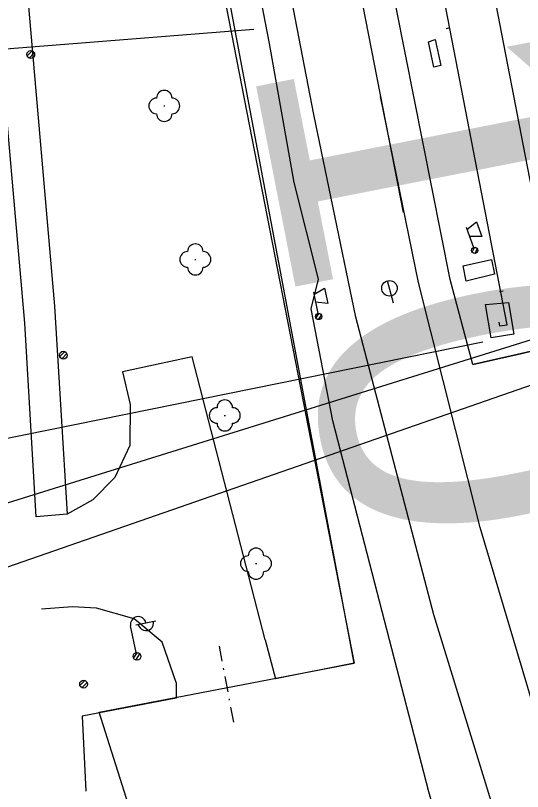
# Model space of a CAD drawing. Extents: x -545736 to -544888, y -1122892 to -1119128.
# Drawn here: x -545201.26 to -545168.6, y -1122206.55 to -1122156.6 of the extents above; entities that cross this region are included whole.
import ezdxf

# ---------------------------------------------------------------- set-up
doc = ezdxf.new("R2010")
doc.units = 0
for name, color, linetype in [('osvětlené plochy-hodnota-obrys', 7, 'Continuous'), ('Vrstva 1', 7, 'Continuous'), ('Vrstva 17', 7, 'Continuous'), ('Vrstva 25', 7, 'Continuous'), ('Vrstva 26', 7, 'Continuous'), ('Vrstva 31', 7, 'Continuous'), ('Vrstva 33', 7, 'Continuous'), ('Vrstva 33 - prvky sdelzar', 7, 'Continuous'), ('Vrstva 36', 7, 'Continuous'), ('Vrstva 40', 7, 'Continuous'), ('Vrstva 43', 7, 'Continuous'), ('Vrstva 47', 7, 'Continuous'), ('Vrstva 50', 7, 'Continuous'), ('Vrstva 51', 7, 'Continuous'), ('Vrstva 63', 7, 'Continuous')]:
    doc.layers.add(name, color=color, linetype=linetype)

msp = doc.modelspace()

# ---------------------------------------------------------------- linework, layer by layer
at = {"layer": 'osvětlené plochy-hodnota-obrys'}
for points in [[(-545179.449, -1122198.287), (-545199.55, -1122091.48), (-545209.58, -1122017.245), (-545196.216, -1122014.238)], [(-545186.856, -1122229.925), (-545195.869, -1122201.439), (-545179.449, -1122198.287)]]:
    msp.add_lwpolyline(points, dxfattribs=at)
at = {"layer": 'Vrstva 1'}
for points in [[(-545184.415, -1122127.582), (-545180.58, -1122147.306), (-545176.28, -1122169.285)], [(-545182.038, -1122162.981), (-545183.352, -1122156.185), (-545186.772, -1122138.521), (-545188.748, -1122128.427)], [(-545148.11, -1122269.864), (-545153.579, -1122241.752), (-545157.606, -1122221.016), (-545162.537, -1122195.725), (-545168.276, -1122166.312), (-545171.822, -1122147.996)], [(-545150.613, -1122256.998), (-545155.352, -1122242.208), (-545159.254, -1122229.505), (-545164.277, -1122213.17), (-545171.316, -1122189.563), (-545175.304, -1122173.781), (-545177.735, -1122161.806)], [(-545144.042, -1122290.699), (-545148.294, -1122278.255), (-545152.413, -1122265.168), (-545157.625, -1122248.574), (-545161.751, -1122235.479), (-545164.693, -1122226.098), (-545170.107, -1122208.853), (-545174.307, -1122195.178), (-545174.307, -1122195.178), (-545179.326, -1122176.026), (-545182.038, -1122162.981)]]:
    msp.add_lwpolyline(points, dxfattribs=at)
at = {"layer": 'Vrstva 17'}
for p, q in [((-545188.15, -1122197.187), (-545187.963, -1122198.169)), ((-545187.879, -1122198.611), (-545187.86, -1122198.709)), ((-545187.776, -1122199.152), (-545187.589, -1122200.134)), ((-545187.505, -1122200.576), (-545187.486, -1122200.674)), ((-545187.402, -1122201.116), (-545187.214, -1122202.098))]:
    msp.add_line(p, q, dxfattribs=at)
for points in [[(-545193.769, -1122123.214), (-545189.487, -1122146.751), (-545184.869, -1122170.435), (-545179.449, -1122198.287), (-545184.514, -1122199.29)], [(-545190.919, -1122200.541), (-545196.958, -1122201.692), (-545196.73, -1122206.523)]]:
    msp.add_lwpolyline(points, dxfattribs=at)
at = {"layer": 'Vrstva 25'}
for p, q in [((-545193.5, -1122195.822), (-545192.227, -1122195.555)), ((-545193.483, -1122197.606), (-545193.842, -1122195.894)), ((-545193.651, -1122197.971), (-545193.41, -1122197.603)), ((-545193.504, -1122198.089), (-545193.242, -1122197.689))]:
    msp.add_line(p, q, dxfattribs=at)
msp.add_circle((-545193.432, -1122197.851), 0.25, dxfattribs=at)
msp.add_circle((-545193.432, -1122197.851), 0.25, dxfattribs=at)
for centre, start, end in [((-545193.353, -1122195.791), 11.8389, 191.8389), ((-545192.862, -1122195.694), 191.1363, 12.5415)]:
    msp.add_arc(centre, 0.5, start, end, dxfattribs=at)
at = {"layer": 'Vrstva 26'}
for points in [[(-545171.121, -1122221.806), (-545170.317, -1122221.476), (-545174.637, -1122206.578), (-545180.812, -1122182.701), (-545182.222, -1122175.483), (-545181.741, -1122173.572), (-545183.305, -1122167.347), (-545184.897, -1122158.398), (-545186.62, -1122149.516), (-545187.427, -1122143.869), (-545188.04, -1122141.819)], [(-545151.408, -1122141.707), (-545151.376, -1122142.124), (-545151.629, -1122142.608), (-545147.456, -1122161.516), (-545144.963, -1122172.064), (-545145.07, -1122172.747), (-545159.5, -1122176.022), (-545162.8, -1122177.037), (-545163.6, -1122177.217), (-545164.667, -1122177.456), (-545167.45, -1122178.081), (-545168.933, -1122178.414), (-545171.793, -1122179.062), (-545173.266, -1122173.585), (-545176.729, -1122156.077), (-545176.875, -1122154.231), (-545175.843, -1122152.16), (-545175.037, -1122151.934), (-545175.284, -1122151.847), (-545175.525, -1122151.102)], [(-545171.793, -1122179.062), (-545168.933, -1122178.414), (-545167.45, -1122178.081), (-545164.667, -1122177.456), (-545163.6, -1122177.217), (-545162.8, -1122177.037), (-545159.5, -1122176.022), (-545145.07, -1122172.747), (-545130.403, -1122169.326), (-545115.543, -1122167.743), (-545114.744, -1122167.55), (-545113.031, -1122167.201), (-545109.19, -1122166.538)]]:
    msp.add_lwpolyline(points, dxfattribs=at)
at = {"layer": 'Vrstva 31'}
for points in [[(-545110.001, -1122142.565), (-545109.846, -1122159.004), (-545109.405, -1122164.262), (-545108.934, -1122165.819), (-545109.19, -1122166.538), (-545113.031, -1122167.201), (-545114.744, -1122167.55), (-545115.543, -1122167.743), (-545130.403, -1122169.326), (-545145.07, -1122172.747), (-545159.5, -1122176.022), (-545162.8, -1122177.037), (-545163.6, -1122177.217), (-545164.667, -1122177.456), (-545167.45, -1122178.081), (-545168.933, -1122178.414), (-545171.793, -1122179.062), (-545173.266, -1122173.585), (-545176.729, -1122156.077), (-545176.875, -1122154.231), (-545175.843, -1122152.16), (-545175.037, -1122151.934)], [(-545163.6, -1122177.217), (-545164.667, -1122177.456), (-545167.45, -1122178.081), (-545168.933, -1122178.414), (-545171.793, -1122179.062), (-545173.266, -1122173.585), (-545176.729, -1122156.077), (-545176.875, -1122154.231)]]:
    msp.add_lwpolyline(points, dxfattribs=at)
at = {"layer": 'Vrstva 33'}
for p, q in [((-545172.225, -1122170.225), (-545171.751, -1122171.54)), ((-545172.174, -1122170.366), (-545171.553, -1122169.877)), ((-545171.553, -1122169.877), (-545171.215, -1122170.818)), ((-545171.215, -1122170.818), (-545172.005, -1122170.836)), ((-545171.834, -1122171.841), (-545171.686, -1122171.526)), ((-545171.651, -1122171.922), (-545171.506, -1122171.614)), ((-545182.032, -1122174.559), (-545181.349, -1122174.161)), ((-545181.349, -1122174.161), (-545181.144, -1122175.14)), ((-545182.063, -1122174.413), (-545181.774, -1122175.781)), ((-545181.144, -1122175.14), (-545181.929, -1122175.049)), ((-545181.899, -1122176.067), (-545181.708, -1122175.776)), ((-545181.729, -1122176.173), (-545181.542, -1122175.888))]:
    msp.add_line(p, q, dxfattribs=at)
for centre, radius in [((-545171.672, -1122171.724), 0.201), ((-545171.672, -1122171.724), 0.2), ((-545181.722, -1122175.974), 0.201), ((-545181.722, -1122175.974), 0.2)]:
    msp.add_circle(centre, radius, dxfattribs=at)
at = {"layer": 'Vrstva 33 - prvky sdelzar'}
for points in [[(-545109.19, -1122166.538), (-545113.031, -1122167.201), (-545114.744, -1122167.55), (-545115.543, -1122167.743), (-545130.403, -1122169.326), (-545145.07, -1122172.747), (-545159.5, -1122176.022), (-545162.8, -1122177.037), (-545163.6, -1122177.217), (-545164.667, -1122177.456), (-545167.45, -1122178.081), (-545168.933, -1122178.414), (-545171.793, -1122179.062)], [(-545171.793, -1122179.062), (-545168.933, -1122178.414), (-545167.45, -1122178.081), (-545164.667, -1122177.456), (-545163.6, -1122177.217), (-545162.8, -1122177.037), (-545159.5, -1122176.022), (-545145.07, -1122172.747), (-545130.403, -1122169.326), (-545115.543, -1122167.743), (-545114.744, -1122167.55)]]:
    msp.add_lwpolyline(points, dxfattribs=at)
at = {"layer": 'Vrstva 36'}
for p, q in [((-545173.499, -1122157.428), (-545173.254, -1122157.381)), ((-545200.508, -1122159.202), (-545200.186, -1122158.879)), ((-545200.378, -1122159.337), (-545200.051, -1122159.009)), ((-545169.837, -1122174.35), (-545170.082, -1122174.397)), ((-545198.412, -1122178.559), (-545198.088, -1122178.236)), ((-545198.282, -1122178.694), (-545197.954, -1122178.367)), ((-545197.108, -1122199.734), (-545196.785, -1122199.411)), ((-545196.978, -1122199.869), (-545196.65, -1122199.542))]:
    msp.add_line(p, q, dxfattribs=at)
msp.add_lwpolyline([(-545174.657, -1122158.286), (-545174.227, -1122158.152), (-545173.862, -1122159.82), (-545174.309, -1122159.918)], close=True, dxfattribs=at)
for centre in [(-545200.278, -1122159.11), (-545198.181, -1122178.467), (-545196.877, -1122199.642)]:
    msp.add_circle(centre, 0.25, dxfattribs=at)
at = {"layer": 'Vrstva 40'}
msp.add_line((-545169.589, -1122176.517), (-545179.071, -1122127.396), dxfattribs=at)
msp.add_lwpolyline([(-545170.116, -1122176.341), (-545170.082, -1122176.584), (-545169.589, -1122176.517)], dxfattribs=at)
at = {"layer": 'Vrstva 43'}
msp.add_line((-545176.908, -1122175.125), (-545177.298, -1122173.678), dxfattribs=at)
msp.add_circle((-545177.168, -1122174.159), 0.498, dxfattribs=at)
at = {"layer": 'Vrstva 47'}
for points in [[(-545170.594, -1122172.315), (-545170.402, -1122173.248), (-545172.218, -1122173.701), (-545172.427, -1122172.716)], [(-545170.974, -1122175.209), (-545169.506, -1122175.084), (-545169.161, -1122177.107), (-545170.61, -1122177.351)]]:
    msp.add_lwpolyline(points, close=True, dxfattribs=at)
at = {"layer": 'Vrstva 50'}
for p, q in [((-545191.706, -1122162.421), (-545191.635, -1122162.421)), ((-545189.704, -1122172.302), (-545189.633, -1122172.302)), ((-545187.807, -1122182.346), (-545187.736, -1122182.346)), ((-545185.794, -1122191.884), (-545185.723, -1122191.884))]:
    msp.add_line(p, q, dxfattribs=at)
for centre, start, end in [((-545191.676, -1122161.92), 0, 180), ((-545192.176, -1122162.42), 90, 270), ((-545191.176, -1122162.42), 270, 90), ((-545191.676, -1122162.92), 180, 0), ((-545189.674, -1122171.801), 0, 180), ((-545190.174, -1122172.301), 90, 270), ((-545189.174, -1122172.301), 270, 90), ((-545189.674, -1122172.801), 180, 0), ((-545187.777, -1122181.845), 0, 180), ((-545188.277, -1122182.345), 90, 270), ((-545187.277, -1122182.345), 270, 90), ((-545187.777, -1122182.845), 180, 0), ((-545185.765, -1122191.383), 0, 180), ((-545186.265, -1122191.883), 90, 270), ((-545185.265, -1122191.883), 270, 90), ((-545185.765, -1122192.383), 180, 0)]:
    msp.add_arc(centre, 0.5, start, end, dxfattribs=at)
at = {"layer": 'Vrstva 51'}
for p, q in [((-545185.18, -1122196.781), (-545184.514, -1122199.29)), ((-545190.919, -1122199.543), (-545190.919, -1122200.541))]:
    msp.add_line(p, q, dxfattribs=at)
for points in [[(-545185.18, -1122196.781), (-545189.871, -1122178.563), (-545194.378, -1122179.527), (-545193.865, -1122181.638), (-545193.902, -1122184.288), (-545194.867, -1122186.341), (-545196.283, -1122187.783), (-545197.944, -1122188.699), (-545199.924, -1122188.879), (-545200.663, -1122176.402), (-545204.151, -1122136.639), (-545206.342, -1122111.426), (-545208.042, -1122093.116), (-545206.031, -1122092.762), (-545204.417, -1122111.143), (-545201.845, -1122139.665), (-545198.744, -1122175.319), (-545197.944, -1122188.699)], [(-545190.919, -1122199.543), (-545191.822, -1122196.943), (-545193.611, -1122195.445), (-545196.039, -1122194.76), (-545197.599, -1122194.663), (-545199.583, -1122194.814)]]:
    msp.add_lwpolyline(points, dxfattribs=at)
at = {"layer": 'Vrstva 63'}
for p, q in [((-545185.906, -1122157.5), (-545208.814, -1122159.329)), ((-545145.447, -1122172.556), (-545202.36, -1122192.305)), ((-545164.118, -1122176.251), (-545203.125, -1122188.398)), ((-545171.153, -1122177.624), (-545203.934, -1122184.262))]:
    msp.add_line(p, q, dxfattribs=at)

# ---------------------------------------------------------------- texts
at = {"layer": 'osvětlené plochy-hodnota-obrys'}
msp.add_text('10', height=22.7812, rotation=281.0956, dxfattribs=at).set_placement((-545186.203, -1122158.886))

doc.saveas('drawing.dxf')
